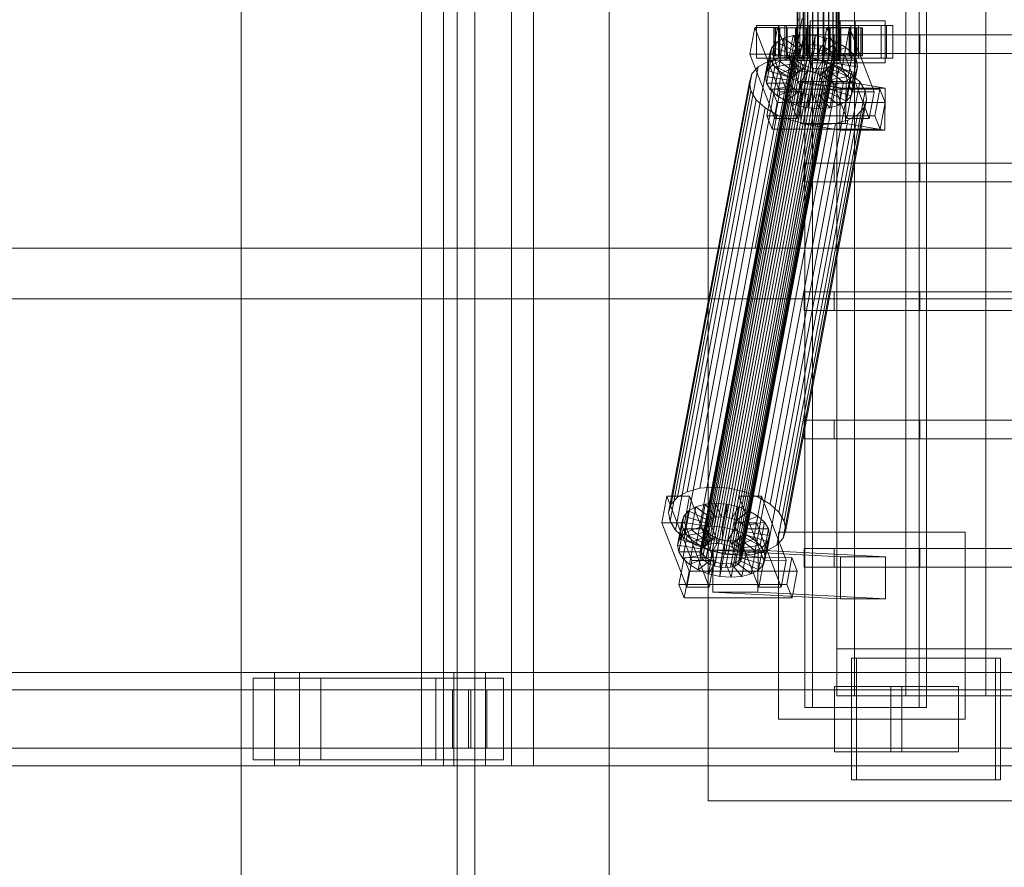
# Model space of a CAD drawing. Header units: millimetres. Extents: x -4738 to 65662, y -68080 to 6847.
# Tile 483 of 656: x 8264 to 8685, y -18494 to -18130. Entities that reach past the tile are written whole.
import ezdxf

# ---------------------------------------------------------------- set-up
doc = ezdxf.new("R2010")
doc.units = ezdxf.units.MM
doc.layers.add('superior_C01', color=7, linetype='Continuous', lineweight=0)
doc.layers.add('superior_mezcladora', color=7, linetype='Continuous', lineweight=0)

msp = doc.modelspace()

# ---------------------------------------------------------------- linework, layer by layer
at = {"layer": 'superior_C01'}
for p, q in [((8435.575, -17550), (8435.575, -18450)), ((8445.011, -18450), (8445.011, -17550)), ((8474.093, -18450), (8474.093, -17550)), ((8483.53, -17550), (8483.53, -18450)), ((8599.703, -17575), (8599.703, -18425)), ((8602.938, -18425), (8602.938, -17575)), ((8648.621, -18425), (8648.621, -17575)), ((8651.857, -17575), (8651.857, -18425)), ((8596.397, -18148), (8596.397, -17852)), ((8596.678, -18148), (8596.678, -17852)), ((8596.73, -18148), (8596.73, -17852)), ((8597.553, -18148), (8597.553, -17852)), ((8597.653, -18148), (8597.653, -17852)), ((8598.962, -18148), (8598.962, -17852)), ((8599.105, -18148), (8599.105, -17852)), ((8600.81, -18148), (8600.81, -17852)), ((8600.984, -18148), (8600.984, -17852)), ((8602.97, -18148), (8602.97, -17852)), ((8603.165, -18148), (8603.165, -17852)), ((8605.296, -18148), (8605.296, -17852)), ((8605.498, -18148), (8605.498, -17852)), ((8607.629, -18148), (8607.629, -17852)), ((8607.823, -18148), (8607.823, -17852)), ((8609.809, -18148), (8609.809, -17852)), ((8609.984, -18148), (8609.984, -17852)), ((8611.689, -18148), (8611.689, -17852)), ((8611.832, -18148), (8611.832, -17852)), ((8613.14, -18148), (8613.14, -17852)), ((8613.241, -18148), (8613.241, -17852)), ((8614.064, -17852), (8614.064, -18148)), ((8614.116, -18148), (8614.116, -17852)), ((8614.396, -18148), (8614.396, -17852)), ((8596.941, -18130), (8578.496, -18228.298)), ((8588.603, -18133), (8578.973, -18133)), ((8578.973, -18133), (8578.973, -18147)), ((8591.915, -18133), (8578.973, -18133)), ((8580.104, -18228.298), (8598.549, -18130)), ((8634.709, -18133), (8588.487, -18133)), ((8588.487, -18133), (8588.487, -18147)), ((8591.183, -18133), (8588.487, -18133)), ((8588.603, -18147), (8588.603, -18133)), ((8588.603, -18133), (8601.545, -18133)), ((8591.183, -18147), (8591.183, -18133)), ((8591.183, -18133), (8637.405, -18133)), ((8591.915, -18147), (8591.915, -18133)), ((8591.915, -18133), (8601.545, -18133)), ((8601.545, -18133), (8601.545, -18147)), ((8621.228, -18131), (8601.968, -18131)), ((8601.968, -18131), (8601.968, -18149)), ((8614.802, -18131), (8601.968, -18131)), ((8619.418, -18133), (8609.788, -18133)), ((8609.788, -18133), (8609.788, -18147)), ((8622.73, -18133), (8609.788, -18133)), ((8614.802, -18149), (8614.802, -18131)), ((8614.802, -18131), (8634.061, -18131)), ((8619.418, -18147), (8619.418, -18133)), ((8619.418, -18133), (8632.36, -18133)), ((8621.228, -18149), (8621.228, -18131)), ((8621.228, -18131), (8634.061, -18131)), ((8622.73, -18147), (8622.73, -18133)), ((8622.73, -18133), (8632.36, -18133)), ((8632.36, -18133), (8632.36, -18147)), ((8634.061, -18131), (8634.061, -18149)), ((8634.709, -18147), (8634.709, -18133)), ((8634.709, -18133), (8637.405, -18133)), ((8637.405, -18133), (8637.405, -18147)), ((8578.346, -18133.859), (8576.194, -18145.327)), ((8587.976, -18133.847), (8578.346, -18133.859)), ((8588.979, -18161.391), (8578.346, -18133.859)), ((8585.824, -18145.315), (8587.976, -18133.847)), ((8586.99, -18134), (8586.398, -18134)), ((8586.398, -18134), (8596.397, -18134)), ((8586.398, -18146), (8586.398, -18134)), ((8586.398, -18134), (8587.1, -18134)), ((8588.837, -18134), (8586.99, -18134)), ((8586.99, -18134), (8596.678, -18134)), ((8586.99, -18146), (8586.99, -18134)), ((8587.1, -18134), (8596.73, -18134)), ((8587.1, -18146), (8587.1, -18134)), ((8587.1, -18134), (8589.05, -18134)), ((8587.976, -18133.847), (8598.608, -18161.379)), ((8591.812, -18134), (8588.837, -18134)), ((8588.837, -18134), (8597.553, -18134)), ((8588.837, -18146), (8588.837, -18134)), ((8589.05, -18134), (8597.653, -18134)), ((8589.05, -18146), (8589.05, -18134)), ((8589.05, -18134), (8592.113, -18134)), ((8594.708, -18137.325), (8590.716, -18138.419)), ((8595.713, -18134), (8591.812, -18134)), ((8591.812, -18134), (8598.962, -18134)), ((8591.812, -18146), (8591.812, -18134)), ((8592.113, -18134), (8599.105, -18134)), ((8592.113, -18146), (8592.113, -18134)), ((8592.113, -18134), (8596.082, -18134)), ((8592.864, -18147.155), (8594.708, -18137.325)), ((8599.301, -18136.948), (8594.708, -18137.325)), ((8594.708, -18137.325), (8599.341, -18142.862)), ((8600.274, -18134), (8595.713, -18134)), ((8595.713, -18134), (8600.81, -18134)), ((8595.713, -18146), (8595.713, -18134)), ((8596.082, -18134), (8600.984, -18134)), ((8596.082, -18146), (8596.082, -18134)), ((8596.082, -18134), (8600.685, -18134)), ((8596.397, -18134), (8596.678, -18134)), ((8596.397, -18134), (8596.397, -18146)), ((8596.73, -18134), (8596.397, -18134)), ((8596.678, -18134), (8597.553, -18134)), ((8596.678, -18134), (8596.678, -18146)), ((8596.73, -18134), (8596.73, -18146)), ((8597.653, -18134), (8596.73, -18134)), ((8597.456, -18146.777), (8599.301, -18136.948)), ((8597.553, -18134), (8598.962, -18134)), ((8597.553, -18134), (8597.553, -18146)), ((8597.653, -18134), (8597.653, -18146)), ((8599.105, -18134), (8597.653, -18134)), ((8598.962, -18134), (8600.81, -18134)), ((8598.962, -18134), (8598.962, -18146)), ((8599.105, -18134), (8599.105, -18146)), ((8600.984, -18134), (8599.105, -18134)), ((8604.179, -18137.313), (8599.301, -18136.948)), ((8599.301, -18136.948), (8601.516, -18142.683)), ((8605.184, -18134), (8600.274, -18134)), ((8600.274, -18134), (8602.97, -18134)), ((8600.274, -18146), (8600.274, -18134)), ((8600.685, -18134), (8603.165, -18134)), ((8600.685, -18146), (8600.685, -18134)), ((8600.685, -18134), (8605.61, -18134)), ((8600.81, -18134), (8602.97, -18134)), ((8600.81, -18134), (8600.81, -18146)), ((8600.984, -18134), (8600.984, -18146)), ((8603.165, -18134), (8600.984, -18134)), ((8602.335, -18147.143), (8604.179, -18137.313)), ((8602.97, -18134), (8605.296, -18134)), ((8602.97, -18134), (8602.97, -18146)), ((8603.165, -18134), (8603.165, -18146)), ((8605.498, -18134), (8603.165, -18134)), ((8604.179, -18137.313), (8603.827, -18142.856)), ((8609.013, -18138.396), (8604.179, -18137.313)), ((8610.109, -18134), (8605.184, -18134)), ((8605.184, -18134), (8605.296, -18134)), ((8605.184, -18146), (8605.184, -18134)), ((8605.296, -18134), (8607.629, -18134)), ((8605.296, -18134), (8605.296, -18146)), ((8605.61, -18134), (8605.498, -18134)), ((8605.498, -18134), (8605.498, -18146)), ((8607.823, -18134), (8605.498, -18134)), ((8605.61, -18146), (8605.61, -18134)), ((8605.61, -18134), (8610.52, -18134)), ((8609.161, -18133.821), (8607.009, -18145.289)), ((8610.109, -18134), (8607.629, -18134)), ((8607.629, -18134), (8609.809, -18134)), ((8607.629, -18134), (8607.629, -18146)), ((8610.52, -18134), (8607.823, -18134)), ((8607.823, -18134), (8607.823, -18146)), ((8609.984, -18134), (8607.823, -18134)), ((8618.79, -18133.809), (8609.161, -18133.821)), ((8619.794, -18161.353), (8609.161, -18133.821)), ((8614.712, -18134), (8609.809, -18134)), ((8609.809, -18134), (8611.689, -18134)), ((8609.809, -18134), (8609.809, -18146)), ((8615.08, -18134), (8609.984, -18134)), ((8609.984, -18134), (8609.984, -18146)), ((8611.832, -18134), (8609.984, -18134)), ((8614.712, -18134), (8610.109, -18134)), ((8610.109, -18146), (8610.109, -18134)), ((8610.52, -18146), (8610.52, -18134)), ((8610.52, -18134), (8615.08, -18134)), ((8618.681, -18134), (8611.689, -18134)), ((8611.689, -18134), (8613.14, -18134)), ((8611.689, -18134), (8611.689, -18146)), ((8618.981, -18134), (8611.832, -18134)), ((8611.832, -18134), (8611.832, -18146)), ((8613.241, -18134), (8611.832, -18134)), ((8621.744, -18134), (8613.14, -18134)), ((8613.14, -18134), (8614.064, -18134)), ((8613.14, -18134), (8613.14, -18146)), ((8621.957, -18134), (8613.241, -18134)), ((8613.241, -18134), (8613.241, -18146)), ((8614.116, -18134), (8613.241, -18134)), ((8614.064, -18134), (8623.693, -18134)), ((8614.064, -18146), (8614.064, -18134)), ((8614.064, -18134), (8614.396, -18134)), ((8623.803, -18134), (8614.116, -18134)), ((8614.116, -18134), (8614.116, -18146)), ((8614.396, -18134), (8614.116, -18134)), ((8624.396, -18134), (8614.396, -18134)), ((8614.396, -18134), (8614.396, -18146)), ((8618.681, -18134), (8614.712, -18134)), ((8614.712, -18146), (8614.712, -18134)), ((8615.08, -18146), (8615.08, -18134)), ((8615.08, -18134), (8618.981, -18134)), ((8616.639, -18145.277), (8618.79, -18133.809)), ((8621.744, -18134), (8618.681, -18134)), ((8618.681, -18146), (8618.681, -18134)), ((8618.79, -18133.809), (8629.423, -18161.341)), ((8618.981, -18146), (8618.981, -18134)), ((8618.981, -18134), (8621.957, -18134)), ((8623.693, -18134), (8621.744, -18134)), ((8621.744, -18146), (8621.744, -18134)), ((8621.957, -18146), (8621.957, -18134)), ((8621.957, -18134), (8623.803, -18134)), ((8623.693, -18134), (8623.693, -18146)), ((8624.396, -18134), (8623.693, -18134)), ((8623.803, -18146), (8623.803, -18134)), ((8623.803, -18134), (8624.396, -18134)), ((8624.396, -18146), (8624.396, -18134)), ((8557.64, -18355.541), (8597.757, -18141.742)), ((8559.532, -18355.022), (8599.648, -18141.224)), ((8561.707, -18354.844), (8601.823, -18141.045)), ((8564.018, -18355.017), (8604.134, -18141.218)), ((8566.307, -18355.53), (8606.424, -18141.731)), ((8587.596, -18140.156), (8585.56, -18142.416)), ((8585.751, -18149.985), (8587.596, -18140.156)), ((8590.716, -18138.419), (8587.596, -18140.156)), ((8587.596, -18140.156), (8595.971, -18144.203)), ((8588.872, -18148.249), (8590.716, -18138.419)), ((8590.716, -18138.419), (8597.449, -18143.38)), ((8597.757, -18141.742), (8596.279, -18142.565)), ((8599.648, -18141.224), (8597.757, -18141.742)), ((8601.823, -18141.045), (8599.648, -18141.224)), ((8604.134, -18141.218), (8601.823, -18141.045)), ((8606.424, -18141.731), (8604.134, -18141.218)), ((8609.013, -18138.396), (8606.116, -18143.369)), ((8608.535, -18142.549), (8606.424, -18141.731)), ((8607.168, -18148.226), (8609.013, -18138.396)), ((8613.471, -18140.123), (8608.228, -18144.188)), ((8613.471, -18140.123), (8609.013, -18138.396)), ((8611.626, -18149.953), (8613.471, -18140.123)), ((8617.25, -18142.377), (8613.471, -18140.123)), ((8554.813, -18358.68), (8594.929, -18144.881)), ((8555.034, -18360.017), (8595.15, -18146.218)), ((8555.198, -18357.434), (8595.314, -18143.635)), ((8556.162, -18356.363), (8596.279, -18142.565)), ((8568.419, -18356.348), (8608.535, -18142.549)), ((8570.209, -18357.415), (8610.326, -18143.617)), ((8571.556, -18358.659), (8611.672, -18144.861)), ((8612.483, -18146.196), (8572.367, -18359.995)), ((8576.194, -18145.327), (8585.824, -18145.315)), ((8576.194, -18145.327), (8586.827, -18172.859)), ((8582.903, -18154.877), (8584.747, -18145.047)), ((8583.715, -18152.246), (8585.56, -18142.416)), ((8585.56, -18142.416), (8584.747, -18145.047)), ((8584.747, -18145.047), (8594.622, -18146.52)), ((8584.747, -18145.047), (8585.213, -18147.868)), ((8585.56, -18142.416), (8595.007, -18145.274)), ((8596.456, -18172.847), (8585.824, -18145.315)), ((8596.397, -18146), (8586.398, -18146)), ((8586.398, -18146), (8586.99, -18146)), ((8587.1, -18146), (8586.398, -18146)), ((8596.678, -18146), (8586.99, -18146)), ((8586.99, -18146), (8588.837, -18146)), ((8596.73, -18146), (8587.1, -18146)), ((8589.05, -18146), (8587.1, -18146)), ((8597.553, -18146), (8588.837, -18146)), ((8588.837, -18146), (8591.812, -18146)), ((8597.653, -18146), (8589.05, -18146)), ((8592.113, -18146), (8589.05, -18146)), ((8598.962, -18146), (8591.812, -18146)), ((8591.812, -18146), (8595.713, -18146)), ((8599.105, -18146), (8592.113, -18146)), ((8596.082, -18146), (8592.113, -18146)), ((8595.007, -18145.274), (8593.163, -18155.103)), ((8595.971, -18144.203), (8594.127, -18154.033)), ((8594.622, -18146.52), (8595.007, -18145.274)), ((8595.314, -18143.635), (8594.929, -18144.881)), ((8594.929, -18144.881), (8595.15, -18146.218)), ((8595.007, -18145.274), (8595.971, -18144.203)), ((8595.15, -18146.218), (8595.961, -18147.554)), ((8596.279, -18142.565), (8595.314, -18143.635)), ((8597.449, -18143.38), (8595.605, -18153.21)), ((8600.81, -18146), (8595.713, -18146)), ((8595.713, -18146), (8600.274, -18146)), ((8595.971, -18144.203), (8597.449, -18143.38)), ((8600.984, -18146), (8596.082, -18146)), ((8600.685, -18146), (8596.082, -18146)), ((8596.678, -18146), (8596.397, -18146)), ((8596.397, -18146), (8596.73, -18146)), ((8597.553, -18146), (8596.678, -18146)), ((8596.73, -18146), (8597.653, -18146)), ((8597.449, -18143.38), (8599.341, -18142.862)), ((8599.341, -18142.862), (8597.496, -18152.692)), ((8598.962, -18146), (8597.553, -18146)), ((8597.653, -18146), (8599.105, -18146)), ((8600.81, -18146), (8598.962, -18146)), ((8599.105, -18146), (8600.984, -18146)), ((8599.341, -18142.862), (8601.516, -18142.683)), ((8601.516, -18142.683), (8599.671, -18152.513)), ((8602.97, -18146), (8600.274, -18146)), ((8600.274, -18146), (8605.184, -18146)), ((8603.165, -18146), (8600.685, -18146)), ((8605.61, -18146), (8600.685, -18146)), ((8602.97, -18146), (8600.81, -18146)), ((8600.984, -18146), (8603.165, -18146)), ((8601.516, -18142.683), (8603.827, -18142.856)), ((8603.827, -18142.856), (8601.982, -18152.686)), ((8605.296, -18146), (8602.97, -18146)), ((8603.165, -18146), (8605.498, -18146)), ((8603.827, -18142.856), (8606.116, -18143.369)), ((8606.116, -18143.369), (8604.272, -18153.199)), ((8605.296, -18146), (8605.184, -18146)), ((8605.184, -18146), (8610.109, -18146)), ((8607.629, -18146), (8605.296, -18146)), ((8605.498, -18146), (8605.61, -18146)), ((8605.498, -18146), (8607.823, -18146)), ((8610.52, -18146), (8605.61, -18146)), ((8606.116, -18143.369), (8608.228, -18144.188)), ((8608.228, -18144.188), (8606.383, -18154.017)), ((8607.009, -18145.289), (8616.639, -18145.277)), ((8607.009, -18145.289), (8617.642, -18172.821)), ((8609.809, -18146), (8607.629, -18146)), ((8607.629, -18146), (8610.109, -18146)), ((8607.823, -18146), (8610.52, -18146)), ((8607.823, -18146), (8609.984, -18146)), ((8610.018, -18145.255), (8608.174, -18155.085)), ((8608.228, -18144.188), (8610.018, -18145.255)), ((8610.326, -18143.617), (8608.535, -18142.549)), ((8611.689, -18146), (8609.809, -18146)), ((8609.809, -18146), (8614.712, -18146)), ((8609.984, -18146), (8615.08, -18146)), ((8609.984, -18146), (8611.832, -18146)), ((8617.25, -18142.377), (8610.018, -18145.255)), ((8610.018, -18145.255), (8611.365, -18146.499)), ((8610.109, -18146), (8614.712, -18146)), ((8611.672, -18144.861), (8610.326, -18143.617)), ((8615.08, -18146), (8610.52, -18146)), ((8620.093, -18145.003), (8611.365, -18146.499)), ((8612.483, -18146.196), (8611.672, -18144.861)), ((8613.14, -18146), (8611.689, -18146)), ((8611.689, -18146), (8618.681, -18146)), ((8611.832, -18146), (8618.981, -18146)), ((8611.832, -18146), (8613.241, -18146)), ((8612.704, -18147.533), (8612.483, -18146.196)), ((8614.064, -18146), (8613.14, -18146)), ((8613.14, -18146), (8621.744, -18146)), ((8613.241, -18146), (8621.957, -18146)), ((8613.241, -18146), (8614.116, -18146)), ((8623.693, -18146), (8614.064, -18146)), ((8614.396, -18146), (8614.064, -18146)), ((8614.116, -18146), (8623.803, -18146)), ((8614.116, -18146), (8614.396, -18146)), ((8614.396, -18146), (8624.396, -18146)), ((8614.712, -18146), (8618.681, -18146)), ((8618.981, -18146), (8615.08, -18146)), ((8615.406, -18152.207), (8617.25, -18142.377)), ((8627.271, -18172.809), (8616.639, -18145.277)), ((8620.093, -18145.003), (8617.25, -18142.377)), ((8618.249, -18154.833), (8620.093, -18145.003)), ((8618.681, -18146), (8621.744, -18146)), ((8621.957, -18146), (8618.981, -18146)), ((8621.806, -18147.823), (8620.093, -18145.003)), ((8621.744, -18146), (8623.693, -18146)), ((8623.803, -18146), (8621.957, -18146)), ((8623.693, -18146), (8624.396, -18146)), ((8624.396, -18146), (8623.803, -18146)), ((8549.365, -18332.659), (8583.948, -18148.35)), ((8554.702, -18331.197), (8589.285, -18146.887)), ((8555.845, -18361.352), (8595.961, -18147.554)), ((8557.192, -18362.596), (8597.308, -18148.798)), ((8558.982, -18363.664), (8599.098, -18149.865)), ((8560.841, -18330.692), (8595.424, -18146.383)), ((8567.363, -18331.181), (8601.946, -18146.872)), ((8571.238, -18363.648), (8611.355, -18149.85)), ((8572.203, -18362.578), (8612.319, -18148.779)), ((8572.588, -18361.332), (8612.704, -18147.533)), ((8573.824, -18332.629), (8608.407, -18148.32)), ((8578.973, -18147), (8588.603, -18147)), ((8578.973, -18147), (8591.915, -18147)), ((8583.948, -18148.35), (8579.776, -18150.672)), ((8583.369, -18157.698), (8585.213, -18147.868)), ((8583.715, -18152.246), (8585.751, -18149.985)), ((8589.285, -18146.887), (8583.948, -18148.35)), ((8585.213, -18147.868), (8594.843, -18147.856)), ((8585.213, -18147.868), (8586.926, -18150.688)), ((8585.751, -18149.985), (8588.872, -18148.249)), ((8594.127, -18154.033), (8585.751, -18149.985)), ((8586.926, -18150.688), (8595.654, -18149.192)), ((8588.487, -18147), (8634.709, -18147)), ((8588.487, -18147), (8591.183, -18147)), ((8601.545, -18147), (8588.603, -18147)), ((8588.872, -18148.249), (8592.864, -18147.155)), ((8595.605, -18153.21), (8588.872, -18148.249)), ((8595.424, -18146.383), (8589.285, -18146.887)), ((8589.769, -18153.314), (8597.001, -18150.436)), ((8637.405, -18147), (8591.183, -18147)), ((8601.545, -18147), (8591.915, -18147)), ((8594.622, -18146.52), (8592.778, -18156.35)), ((8592.864, -18147.155), (8597.456, -18146.777)), ((8597.496, -18152.692), (8592.864, -18147.155)), ((8594.843, -18147.856), (8592.998, -18157.686)), ((8595.654, -18149.192), (8593.81, -18159.022)), ((8594.843, -18147.856), (8594.622, -18146.52)), ((8595.654, -18149.192), (8594.843, -18147.856)), ((8597.001, -18150.436), (8595.156, -18160.266)), ((8601.946, -18146.872), (8595.424, -18146.383)), ((8597.001, -18150.436), (8595.654, -18149.192)), ((8595.961, -18147.554), (8597.308, -18148.798)), ((8596.73, -18148), (8596.397, -18148)), ((8596.397, -18148), (8596.678, -18148)), ((8596.678, -18148), (8597.553, -18148)), ((8597.653, -18148), (8596.73, -18148)), ((8598.791, -18151.503), (8597.001, -18150.436)), ((8597.308, -18148.798), (8599.098, -18149.865)), ((8599.671, -18152.513), (8597.456, -18146.777)), ((8597.456, -18146.777), (8602.335, -18147.143)), ((8597.553, -18148), (8598.962, -18148)), ((8599.105, -18148), (8597.653, -18148)), ((8598.962, -18148), (8600.81, -18148)), ((8599.098, -18149.865), (8601.21, -18150.683)), ((8600.984, -18148), (8599.105, -18148)), ((8600.81, -18148), (8602.97, -18148)), ((8603.165, -18148), (8600.984, -18148)), ((8608.407, -18148.32), (8601.946, -18146.872)), ((8601.968, -18149), (8621.228, -18149)), ((8614.802, -18149), (8601.968, -18149)), ((8601.982, -18152.686), (8602.335, -18147.143)), ((8602.335, -18147.143), (8607.168, -18148.226)), ((8602.97, -18148), (8605.296, -18148)), ((8605.498, -18148), (8603.165, -18148)), ((8604.272, -18153.199), (8607.168, -18148.226)), ((8605.296, -18148), (8607.629, -18148)), ((8607.823, -18148), (8605.498, -18148)), ((8606.383, -18154.017), (8611.626, -18149.953)), ((8607.168, -18148.226), (8611.626, -18149.953)), ((8607.629, -18148), (8609.809, -18148)), ((8609.984, -18148), (8607.823, -18148)), ((8614.367, -18150.629), (8608.407, -18148.32)), ((8611.365, -18146.499), (8609.52, -18156.329)), ((8609.788, -18147), (8619.418, -18147)), ((8609.788, -18147), (8622.73, -18147)), ((8609.809, -18148), (8611.689, -18148)), ((8609.877, -18150.672), (8611.355, -18149.85)), ((8611.832, -18148), (8609.984, -18148)), ((8612.012, -18150.417), (8610.167, -18160.247)), ((8610.332, -18157.665), (8612.176, -18147.835)), ((8612.397, -18149.171), (8610.552, -18159.001)), ((8612.012, -18150.417), (8611.047, -18151.488)), ((8611.355, -18149.85), (8612.319, -18148.779)), ((8611.365, -18146.499), (8612.176, -18147.835)), ((8611.626, -18149.953), (8615.406, -18152.207)), ((8611.689, -18148), (8613.14, -18148)), ((8613.241, -18148), (8611.832, -18148)), ((8612.397, -18149.171), (8612.012, -18150.417)), ((8621.459, -18153.275), (8612.012, -18150.417)), ((8612.176, -18147.835), (8621.806, -18147.823)), ((8612.176, -18147.835), (8612.397, -18149.171)), ((8612.319, -18148.779), (8612.704, -18147.533)), ((8622.272, -18150.644), (8612.397, -18149.171)), ((8613.14, -18148), (8614.064, -18148)), ((8614.116, -18148), (8613.241, -18148)), ((8614.064, -18148), (8614.396, -18148)), ((8614.396, -18148), (8614.116, -18148)), ((8634.061, -18149), (8614.802, -18149)), ((8632.36, -18147), (8619.418, -18147)), ((8621.806, -18147.823), (8619.961, -18157.653)), ((8634.061, -18149), (8621.228, -18149)), ((8622.272, -18150.644), (8621.806, -18147.823)), ((8632.36, -18147), (8622.73, -18147)), ((8637.405, -18147), (8634.709, -18147)), ((8542.471, -18338.003), (8577.054, -18153.694)), ((8545.193, -18334.981), (8579.776, -18150.672)), ((8561.094, -18364.482), (8601.21, -18150.683)), ((8563.383, -18364.995), (8603.499, -18151.196)), ((8565.694, -18365.168), (8605.81, -18151.369)), ((8567.869, -18364.989), (8607.986, -18151.191)), ((8569.76, -18364.471), (8609.877, -18150.672)), ((8577.054, -18153.694), (8575.968, -18157.211)), ((8579.776, -18150.672), (8577.054, -18153.694)), ((8579.784, -18334.938), (8614.367, -18150.629)), ((8582.903, -18154.877), (8583.715, -18152.246)), ((8593.163, -18155.103), (8583.715, -18152.246)), ((8584.836, -18337.95), (8619.419, -18153.641)), ((8585.081, -18160.518), (8586.926, -18150.688)), ((8586.926, -18150.688), (8589.769, -18153.314)), ((8587.924, -18163.144), (8589.769, -18153.314)), ((8589.769, -18153.314), (8593.548, -18155.567)), ((8594.127, -18154.033), (8593.163, -18155.103)), ((8593.548, -18155.567), (8598.791, -18151.503)), ((8595.605, -18153.21), (8594.127, -18154.033)), ((8597.496, -18152.692), (8595.605, -18153.21)), ((8598.791, -18151.503), (8596.946, -18161.333)), ((8599.671, -18152.513), (8597.496, -18152.692)), ((8598.006, -18157.295), (8600.903, -18152.321)), ((8600.903, -18152.321), (8598.791, -18151.503)), ((8600.903, -18152.321), (8599.058, -18162.151)), ((8601.982, -18152.686), (8599.671, -18152.513)), ((8603.192, -18152.835), (8600.903, -18152.321)), ((8601.21, -18150.683), (8603.499, -18151.196)), ((8603.192, -18152.835), (8601.348, -18162.664)), ((8604.272, -18153.199), (8601.982, -18152.686)), ((8602.839, -18158.378), (8603.192, -18152.835)), ((8605.503, -18153.008), (8603.192, -18152.835)), ((8603.499, -18151.196), (8605.81, -18151.369)), ((8605.503, -18153.008), (8603.659, -18162.837)), ((8606.383, -18154.017), (8604.272, -18153.199)), ((8607.678, -18152.829), (8605.503, -18153.008)), ((8607.718, -18158.743), (8605.503, -18153.008)), ((8605.81, -18151.369), (8607.986, -18151.191)), ((8607.678, -18152.829), (8605.834, -18162.659)), ((8608.174, -18155.085), (8606.383, -18154.017)), ((8609.569, -18152.311), (8607.678, -18152.829)), ((8612.31, -18158.366), (8607.678, -18152.829)), ((8609.569, -18152.311), (8607.725, -18162.14)), ((8607.986, -18151.191), (8609.877, -18150.672)), ((8608.174, -18155.085), (8615.406, -18152.207)), ((8611.047, -18151.488), (8609.203, -18161.318)), ((8611.047, -18151.488), (8609.569, -18152.311)), ((8616.302, -18157.272), (8609.569, -18152.311)), ((8619.423, -18155.535), (8611.047, -18151.488)), ((8619.419, -18153.641), (8614.367, -18150.629)), ((8615.406, -18152.207), (8618.249, -18154.833)), ((8623.22, -18157.152), (8619.419, -18153.641)), ((8619.423, -18155.535), (8621.459, -18153.275)), ((8619.614, -18163.105), (8621.459, -18153.275)), ((8620.427, -18160.474), (8622.272, -18150.644)), ((8621.459, -18153.275), (8622.272, -18150.644)), ((8541.385, -18341.52), (8575.968, -18157.211)), ((8575.968, -18157.211), (8576.591, -18160.982)), ((8592.778, -18156.35), (8582.903, -18154.877)), ((8583.369, -18157.698), (8582.903, -18154.877)), ((8592.998, -18157.686), (8583.369, -18157.698)), ((8585.081, -18160.518), (8583.369, -18157.698)), ((8588.637, -18341.461), (8623.22, -18157.152)), ((8591.703, -18165.397), (8593.548, -18155.567)), ((8593.163, -18155.103), (8592.778, -18156.35)), ((8592.778, -18156.35), (8592.998, -18157.686)), ((8592.998, -18157.686), (8593.81, -18159.022)), ((8593.548, -18155.567), (8598.006, -18157.295)), ((8596.162, -18167.125), (8598.006, -18157.295)), ((8598.164, -18156.962), (8597.94, -18174.943)), ((8598.006, -18157.295), (8602.839, -18158.378)), ((8617.424, -18156.962), (8598.164, -18156.962)), ((8614.908, -18159.83), (8598.164, -18156.962)), ((8600.995, -18168.208), (8602.839, -18158.378)), ((8602.839, -18158.378), (8607.718, -18158.743)), ((8605.874, -18168.573), (8607.718, -18158.743)), ((8607.718, -18158.743), (8612.31, -18158.366)), ((8609.52, -18156.329), (8608.174, -18155.085)), ((8609.52, -18156.329), (8618.249, -18154.833)), ((8610.332, -18157.665), (8609.52, -18156.329)), ((8619.961, -18157.653), (8610.332, -18157.665)), ((8610.552, -18159.001), (8610.332, -18157.665)), ((8610.466, -18168.196), (8612.31, -18158.366)), ((8612.31, -18158.366), (8616.302, -18157.272)), ((8614.458, -18167.102), (8616.302, -18157.272)), ((8616.302, -18157.272), (8619.423, -18155.535)), ((8617.2, -18174.943), (8617.424, -18156.962)), ((8617.424, -18156.962), (8634.167, -18159.83)), ((8617.578, -18165.365), (8619.423, -18155.535)), ((8618.249, -18154.833), (8619.961, -18157.653)), ((8619.961, -18157.653), (8620.427, -18160.474)), ((8625.509, -18160.922), (8623.22, -18157.152)), ((8542.008, -18345.291), (8576.591, -18160.982)), ((8576.591, -18160.982), (8578.88, -18164.752)), ((8585.647, -18160.247), (8583.495, -18171.715)), ((8593.81, -18159.022), (8585.081, -18160.518)), ((8587.924, -18163.144), (8585.081, -18160.518)), ((8631.869, -18160.19), (8585.647, -18160.247)), ((8587.862, -18165.983), (8585.647, -18160.247)), ((8586.827, -18172.859), (8588.979, -18161.391)), ((8595.156, -18160.266), (8587.924, -18163.144)), ((8591.703, -18165.397), (8587.924, -18163.144)), ((8588.979, -18161.391), (8598.608, -18161.379)), ((8625.509, -18160.922), (8590.926, -18345.231)), ((8596.946, -18161.333), (8591.703, -18165.397)), ((8593.81, -18159.022), (8595.156, -18160.266)), ((8595.156, -18160.266), (8596.946, -18161.333)), ((8599.058, -18162.151), (8596.162, -18167.125)), ((8598.608, -18161.379), (8596.456, -18172.847)), ((8596.946, -18161.333), (8599.058, -18162.151)), ((8599.058, -18162.151), (8601.348, -18162.664)), ((8601.348, -18162.664), (8600.995, -18168.208)), ((8601.348, -18162.664), (8603.659, -18162.837)), ((8603.659, -18162.837), (8605.834, -18162.659)), ((8603.659, -18162.837), (8605.874, -18168.573)), ((8605.834, -18162.659), (8607.725, -18162.14)), ((8605.834, -18162.659), (8610.466, -18168.196)), ((8607.725, -18162.14), (8609.203, -18161.318)), ((8607.725, -18162.14), (8614.458, -18167.102)), ((8609.203, -18161.318), (8610.167, -18160.247)), ((8609.203, -18161.318), (8617.578, -18165.365)), ((8610.167, -18160.247), (8610.552, -18159.001)), ((8610.167, -18160.247), (8619.614, -18163.105)), ((8610.552, -18159.001), (8620.427, -18160.474)), ((8614.684, -18177.811), (8614.908, -18159.83)), ((8614.908, -18159.83), (8634.167, -18159.83)), ((8619.614, -18163.105), (8617.578, -18165.365)), ((8617.642, -18172.821), (8619.794, -18161.353)), ((8620.427, -18160.474), (8619.614, -18163.105)), ((8619.794, -18161.353), (8629.423, -18161.341)), ((8626.132, -18164.693), (8625.509, -18160.922)), ((8629.423, -18161.341), (8627.271, -18172.809)), ((8629.717, -18171.658), (8631.869, -18160.19)), ((8631.869, -18160.19), (8634.084, -18165.926)), ((8634.167, -18159.83), (8633.943, -18177.811)), ((8544.297, -18349.061), (8578.88, -18164.752)), ((8578.88, -18164.752), (8582.681, -18168.263)), ((8585.71, -18177.451), (8587.862, -18165.983)), ((8587.862, -18165.983), (8634.084, -18165.926)), ((8591.549, -18349.002), (8626.132, -18164.693)), ((8596.162, -18167.125), (8591.703, -18165.397)), ((8600.995, -18168.208), (8596.162, -18167.125)), ((8614.458, -18167.102), (8610.466, -18168.196)), ((8617.578, -18165.365), (8614.458, -18167.102)), ((8625.046, -18168.21), (8626.132, -18164.693)), ((8634.084, -18165.926), (8631.932, -18177.394)), ((8548.098, -18352.572), (8582.681, -18168.263)), ((8553.15, -18355.584), (8587.733, -18171.275)), ((8582.681, -18168.263), (8587.733, -18171.275)), ((8587.733, -18171.275), (8593.693, -18173.584)), ((8587.741, -18355.541), (8622.324, -18171.232)), ((8590.463, -18352.519), (8625.046, -18168.21)), ((8605.874, -18168.573), (8600.995, -18168.208)), ((8610.466, -18168.196), (8605.874, -18168.573)), ((8618.152, -18173.554), (8622.324, -18171.232)), ((8622.324, -18171.232), (8625.046, -18168.21)), ((8559.11, -18357.893), (8593.693, -18173.584)), ((8565.571, -18359.341), (8600.154, -18175.032)), ((8572.094, -18359.83), (8606.677, -18175.521)), ((8578.232, -18359.326), (8612.815, -18175.016)), ((8583.495, -18171.715), (8629.717, -18171.658)), ((8583.495, -18171.715), (8585.71, -18177.451)), ((8583.569, -18357.863), (8618.152, -18173.554)), ((8596.456, -18172.847), (8586.827, -18172.859)), ((8593.693, -18173.584), (8600.154, -18175.032)), ((8597.94, -18174.943), (8617.2, -18174.943)), ((8614.684, -18177.811), (8597.94, -18174.943)), ((8600.154, -18175.032), (8606.677, -18175.521)), ((8606.677, -18175.521), (8612.815, -18175.016)), ((8612.815, -18175.016), (8618.152, -18173.554)), ((8633.943, -18177.811), (8617.2, -18174.943)), ((8627.271, -18172.809), (8617.642, -18172.821)), ((8631.932, -18177.394), (8629.717, -18171.658)), ((8631.932, -18177.394), (8585.71, -18177.451)), ((8633.943, -18177.811), (8614.684, -18177.811)), ((8578.496, -18228.298), (8144.954, -18228.298)), ((8146.562, -18228.298), (8580.104, -18228.298)), ((8578.496, -18228.298), (8580.104, -18228.298)), ((9012.039, -18228.298), (8578.496, -18228.298)), ((8580.104, -18228.298), (9013.647, -18228.298)), ((10242.208, -18250), (1103.221, -18250)), ((1104.577, -18250), (10243.564, -18250)), ((8549.365, -18332.659), (8554.702, -18331.197)), ((8554.702, -18331.197), (8560.841, -18330.692)), ((8560.841, -18330.692), (8567.363, -18331.181)), ((8567.363, -18331.181), (8573.824, -18332.629)), ((8540.689, -18334.551), (8538.537, -18346.02)), ((8550.318, -18334.539), (8540.689, -18334.551)), ((8551.322, -18362.083), (8540.689, -18334.551)), ((8542.471, -18338.003), (8545.193, -18334.981)), ((8545.193, -18334.981), (8549.365, -18332.659)), ((8548.167, -18346.008), (8550.318, -18334.539)), ((8550.318, -18334.539), (8560.951, -18362.071)), ((8571.504, -18334.513), (8569.352, -18345.981)), ((8581.133, -18334.501), (8571.504, -18334.513)), ((8582.136, -18362.045), (8571.504, -18334.513)), ((8573.824, -18332.629), (8579.784, -18334.938)), ((8578.982, -18345.969), (8581.133, -18334.501)), ((8579.784, -18334.938), (8584.836, -18337.95)), ((8581.133, -18334.501), (8591.766, -18362.033)), ((8541.385, -18341.52), (8542.471, -18338.003)), ((8553.059, -18339.111), (8549.939, -18340.848)), ((8551.215, -18348.941), (8553.059, -18339.111)), ((8557.051, -18338.017), (8553.059, -18339.111)), ((8553.059, -18339.111), (8559.792, -18344.073)), ((8555.207, -18347.847), (8557.051, -18338.017)), ((8561.643, -18337.64), (8557.051, -18338.017)), ((8557.051, -18338.017), (8561.683, -18343.554)), ((8559.799, -18347.47), (8561.643, -18337.64)), ((8566.522, -18338.005), (8561.643, -18337.64)), ((8561.643, -18337.64), (8563.859, -18343.376)), ((8564.678, -18347.835), (8566.522, -18338.005)), ((8566.522, -18338.005), (8566.17, -18343.549)), ((8571.355, -18339.088), (8566.522, -18338.005)), ((8571.355, -18339.088), (8568.459, -18344.062)), ((8569.511, -18348.918), (8571.355, -18339.088)), ((8575.814, -18340.816), (8571.355, -18339.088)), ((8584.836, -18337.95), (8588.637, -18341.461)), ((8542.008, -18345.291), (8541.385, -18341.52)), ((8546.058, -18352.938), (8547.903, -18343.108)), ((8547.903, -18343.108), (8547.09, -18345.739)), ((8549.939, -18340.848), (8547.903, -18343.108)), ((8547.903, -18343.108), (8557.35, -18345.966)), ((8548.094, -18350.678), (8549.939, -18340.848)), ((8549.939, -18340.848), (8558.314, -18344.895)), ((8559.792, -18344.073), (8557.948, -18353.902)), ((8558.314, -18344.895), (8559.792, -18344.073)), ((8559.792, -18344.073), (8561.683, -18343.554)), ((8561.683, -18343.554), (8559.839, -18353.384)), ((8561.683, -18343.554), (8563.859, -18343.376)), ((8563.859, -18343.376), (8562.014, -18353.205)), ((8563.859, -18343.376), (8566.17, -18343.549)), ((8566.17, -18343.549), (8564.325, -18353.378)), ((8566.17, -18343.549), (8568.459, -18344.062)), ((8568.459, -18344.062), (8566.615, -18353.892)), ((8568.459, -18344.062), (8570.571, -18344.88)), ((8575.814, -18340.816), (8570.571, -18344.88)), ((8579.593, -18343.069), (8572.361, -18345.947)), ((8573.969, -18350.645), (8575.814, -18340.816)), ((8579.593, -18343.069), (8575.814, -18340.816)), ((8577.749, -18352.899), (8579.593, -18343.069)), ((8582.436, -18345.695), (8579.593, -18343.069)), ((8588.637, -18341.461), (8590.926, -18345.231)), ((8538.537, -18346.02), (8548.167, -18346.008)), ((8538.537, -18346.02), (8549.17, -18373.551)), ((8544.297, -18349.061), (8542.008, -18345.291)), ((8545.246, -18355.569), (8547.09, -18345.739)), ((8545.711, -18358.39), (8547.556, -18348.56)), ((8547.09, -18345.739), (8556.965, -18347.212)), ((8547.09, -18345.739), (8547.556, -18348.56)), ((8547.556, -18348.56), (8557.186, -18348.548)), ((8547.556, -18348.56), (8549.269, -18351.38)), ((8558.799, -18373.539), (8548.167, -18346.008)), ((8551.215, -18348.941), (8555.207, -18347.847)), ((8556.965, -18347.212), (8555.12, -18357.042)), ((8555.207, -18347.847), (8559.799, -18347.47)), ((8559.839, -18353.384), (8555.207, -18347.847)), ((8557.186, -18348.548), (8555.341, -18358.378)), ((8557.35, -18345.966), (8555.505, -18355.796)), ((8558.314, -18344.895), (8556.47, -18354.725)), ((8556.965, -18347.212), (8557.35, -18345.966)), ((8557.186, -18348.548), (8556.965, -18347.212)), ((8557.997, -18349.884), (8557.186, -18348.548)), ((8557.35, -18345.966), (8558.314, -18344.895)), ((8562.014, -18353.205), (8559.799, -18347.47)), ((8559.799, -18347.47), (8564.678, -18347.835)), ((8564.325, -18353.378), (8564.678, -18347.835)), ((8564.678, -18347.835), (8569.511, -18348.918)), ((8570.571, -18344.88), (8568.726, -18354.71)), ((8569.352, -18345.981), (8578.982, -18345.969)), ((8569.352, -18345.981), (8579.985, -18373.513)), ((8572.361, -18345.947), (8570.517, -18355.777)), ((8570.571, -18344.88), (8572.361, -18345.947)), ((8573.708, -18347.191), (8571.863, -18357.021)), ((8572.361, -18345.947), (8573.708, -18347.191)), ((8572.674, -18358.357), (8574.519, -18348.527)), ((8582.436, -18345.695), (8573.708, -18347.191)), ((8573.708, -18347.191), (8574.519, -18348.527)), ((8574.519, -18348.527), (8584.149, -18348.515)), ((8574.519, -18348.527), (8574.74, -18349.863)), ((8589.614, -18373.501), (8578.982, -18345.969)), ((8580.591, -18355.525), (8582.436, -18345.695)), ((8584.149, -18348.515), (8582.304, -18358.345)), ((8584.149, -18348.515), (8582.436, -18345.695)), ((8584.614, -18351.336), (8584.149, -18348.515)), ((8590.926, -18345.231), (8591.549, -18349.002)), ((8548.098, -18352.572), (8544.297, -18349.061)), ((8546.058, -18352.938), (8548.094, -18350.678)), ((8547.424, -18361.21), (8549.269, -18351.38)), ((8548.094, -18350.678), (8551.215, -18348.941)), ((8556.47, -18354.725), (8548.094, -18350.678)), ((8553.15, -18355.584), (8548.098, -18352.572)), ((8549.269, -18351.38), (8557.997, -18349.884)), ((8549.269, -18351.38), (8552.111, -18354.006)), ((8557.948, -18353.902), (8551.215, -18348.941)), ((8552.111, -18354.006), (8559.343, -18351.128)), ((8555.891, -18356.26), (8561.134, -18352.196)), ((8557.997, -18349.884), (8556.152, -18359.714)), ((8559.343, -18351.128), (8557.499, -18360.958)), ((8559.343, -18351.128), (8557.997, -18349.884)), ((8561.134, -18352.196), (8559.289, -18362.025)), ((8561.134, -18352.196), (8559.343, -18351.128)), ((8563.245, -18353.014), (8561.134, -18352.196)), ((8566.615, -18353.892), (8569.511, -18348.918)), ((8568.726, -18354.71), (8573.969, -18350.645)), ((8569.511, -18348.918), (8573.969, -18350.645)), ((8570.517, -18355.777), (8577.749, -18352.899)), ((8573.39, -18352.18), (8571.546, -18362.01)), ((8573.39, -18352.18), (8571.912, -18353.003)), ((8574.355, -18351.109), (8572.51, -18360.939)), ((8574.74, -18349.863), (8572.895, -18359.693)), ((8574.355, -18351.109), (8573.39, -18352.18)), ((8581.766, -18356.228), (8573.39, -18352.18)), ((8573.969, -18350.645), (8577.749, -18352.899)), ((8574.74, -18349.863), (8574.355, -18351.109)), ((8583.802, -18353.967), (8574.355, -18351.109)), ((8584.614, -18351.336), (8574.74, -18349.863)), ((8577.749, -18352.899), (8580.591, -18355.525)), ((8582.77, -18361.166), (8584.614, -18351.336)), ((8583.802, -18353.967), (8584.614, -18351.336)), ((8590.463, -18352.519), (8587.741, -18355.541)), ((8591.549, -18349.002), (8590.463, -18352.519)), ((8545.246, -18355.569), (8546.058, -18352.938)), ((8555.12, -18357.042), (8545.246, -18355.569)), ((8545.711, -18358.39), (8545.246, -18355.569)), ((8555.505, -18355.796), (8546.058, -18352.938)), ((8550.267, -18363.836), (8552.111, -18354.006)), ((8552.111, -18354.006), (8555.891, -18356.26)), ((8559.11, -18357.893), (8553.15, -18355.584)), ((8554.046, -18366.09), (8555.891, -18356.26)), ((8555.505, -18355.796), (8555.12, -18357.042)), ((8555.12, -18357.042), (8555.341, -18358.378)), ((8555.198, -18357.434), (8556.162, -18356.363)), ((8556.47, -18354.725), (8555.505, -18355.796)), ((8555.891, -18356.26), (8560.349, -18357.987)), ((8556.162, -18356.363), (8557.64, -18355.541)), ((8557.948, -18353.902), (8556.47, -18354.725)), ((8557.64, -18355.541), (8559.532, -18355.022)), ((8559.839, -18353.384), (8557.948, -18353.902)), ((8559.532, -18355.022), (8561.707, -18354.844)), ((8562.014, -18353.205), (8559.839, -18353.384)), ((8560.349, -18357.987), (8563.245, -18353.014)), ((8563.245, -18353.014), (8561.401, -18362.843)), ((8561.707, -18354.844), (8564.018, -18355.017)), ((8564.325, -18353.378), (8562.014, -18353.205)), ((8565.535, -18353.527), (8563.245, -18353.014)), ((8565.535, -18353.527), (8563.69, -18363.357)), ((8564.018, -18355.017), (8566.307, -18355.53)), ((8566.615, -18353.892), (8564.325, -18353.378)), ((8565.182, -18359.07), (8565.535, -18353.527)), ((8567.846, -18353.7), (8565.535, -18353.527)), ((8567.846, -18353.7), (8566.001, -18363.53)), ((8566.307, -18355.53), (8568.419, -18356.348)), ((8568.726, -18354.71), (8566.615, -18353.892)), ((8570.021, -18353.521), (8567.846, -18353.7)), ((8570.061, -18359.436), (8567.846, -18353.7)), ((8570.021, -18353.521), (8568.177, -18363.351)), ((8568.419, -18356.348), (8570.209, -18357.415)), ((8570.517, -18355.777), (8568.726, -18354.71)), ((8571.912, -18353.003), (8570.021, -18353.521)), ((8574.653, -18359.058), (8570.021, -18353.521)), ((8571.912, -18353.003), (8570.068, -18362.833)), ((8571.863, -18357.021), (8570.517, -18355.777)), ((8571.863, -18357.021), (8580.591, -18355.525)), ((8572.674, -18358.357), (8571.863, -18357.021)), ((8578.645, -18357.964), (8571.912, -18353.003)), ((8578.645, -18357.964), (8581.766, -18356.228)), ((8579.921, -18366.057), (8581.766, -18356.228)), ((8580.591, -18355.525), (8582.304, -18358.345)), ((8581.766, -18356.228), (8583.802, -18353.967)), ((8581.957, -18363.797), (8583.802, -18353.967)), ((8587.741, -18355.541), (8583.569, -18357.863)), ((8555.341, -18358.378), (8545.711, -18358.39)), ((8547.424, -18361.21), (8545.711, -18358.39)), ((8547.99, -18360.939), (8545.838, -18372.408)), ((8556.152, -18359.714), (8547.424, -18361.21)), ((8550.267, -18363.836), (8547.424, -18361.21)), ((8594.212, -18360.882), (8547.99, -18360.939)), ((8550.205, -18366.675), (8547.99, -18360.939)), ((8557.499, -18360.958), (8550.267, -18363.836)), ((8554.813, -18358.68), (8555.198, -18357.434)), ((8555.034, -18360.017), (8554.813, -18358.68)), ((8555.845, -18361.352), (8555.034, -18360.017)), ((8555.341, -18358.378), (8556.152, -18359.714)), ((8556.152, -18359.714), (8557.499, -18360.958)), ((8557.499, -18360.958), (8559.289, -18362.025)), ((8558.505, -18367.817), (8560.349, -18357.987)), ((8565.571, -18359.341), (8559.11, -18357.893)), ((8560.349, -18357.987), (8565.182, -18359.07)), ((8560.43, -18357.646), (8560.361, -18375.644)), ((8579.689, -18357.646), (8560.43, -18357.646)), ((8615.061, -18360.514), (8560.43, -18357.646)), ((8563.338, -18368.9), (8565.182, -18359.07)), ((8565.182, -18359.07), (8570.061, -18359.436)), ((8572.094, -18359.83), (8565.571, -18359.341)), ((8568.217, -18369.265), (8570.061, -18359.436)), ((8570.061, -18359.436), (8574.653, -18359.058)), ((8570.209, -18357.415), (8571.556, -18358.659)), ((8571.546, -18362.01), (8572.51, -18360.939)), ((8571.556, -18358.659), (8572.367, -18359.995)), ((8578.232, -18359.326), (8572.094, -18359.83)), ((8572.588, -18361.332), (8572.203, -18362.578)), ((8572.367, -18359.995), (8572.588, -18361.332)), ((8572.51, -18360.939), (8572.895, -18359.693)), ((8572.51, -18360.939), (8581.957, -18363.797)), ((8582.304, -18358.345), (8572.674, -18358.357)), ((8572.895, -18359.693), (8572.674, -18358.357)), ((8572.809, -18368.888), (8574.653, -18359.058)), ((8572.895, -18359.693), (8582.77, -18361.166)), ((8574.653, -18359.058), (8578.645, -18357.964)), ((8576.801, -18367.794), (8578.645, -18357.964)), ((8583.569, -18357.863), (8578.232, -18359.326)), ((8579.62, -18375.644), (8579.689, -18357.646)), ((8579.689, -18357.646), (8634.32, -18360.514)), ((8582.77, -18361.166), (8581.957, -18363.797)), ((8582.304, -18358.345), (8582.77, -18361.166)), ((8592.06, -18372.35), (8594.212, -18360.882)), ((8594.212, -18360.882), (8596.427, -18366.618)), ((8614.992, -18378.512), (8615.061, -18360.514)), ((8615.061, -18360.514), (8634.32, -18360.514)), ((8634.32, -18360.514), (8634.252, -18378.512)), ((8549.17, -18373.551), (8551.322, -18362.083)), ((8554.046, -18366.09), (8550.267, -18363.836)), ((8551.322, -18362.083), (8560.951, -18362.071)), ((8559.289, -18362.025), (8554.046, -18366.09)), ((8557.192, -18362.596), (8555.845, -18361.352)), ((8558.982, -18363.664), (8557.192, -18362.596)), ((8561.401, -18362.843), (8558.505, -18367.817)), ((8560.951, -18362.071), (8558.799, -18373.539)), ((8561.094, -18364.482), (8558.982, -18363.664)), ((8559.289, -18362.025), (8561.401, -18362.843)), ((8563.383, -18364.995), (8561.094, -18364.482)), ((8561.401, -18362.843), (8563.69, -18363.357)), ((8563.69, -18363.357), (8563.338, -18368.9)), ((8565.694, -18365.168), (8563.383, -18364.995)), ((8563.69, -18363.357), (8566.001, -18363.53)), ((8567.869, -18364.989), (8565.694, -18365.168)), ((8566.001, -18363.53), (8568.177, -18363.351)), ((8566.001, -18363.53), (8568.217, -18369.265)), ((8569.76, -18364.471), (8567.869, -18364.989)), ((8568.177, -18363.351), (8570.068, -18362.833)), ((8568.177, -18363.351), (8572.809, -18368.888)), ((8571.238, -18363.648), (8569.76, -18364.471)), ((8570.068, -18362.833), (8571.546, -18362.01)), ((8570.068, -18362.833), (8576.801, -18367.794)), ((8572.203, -18362.578), (8571.238, -18363.648)), ((8571.546, -18362.01), (8579.921, -18366.057)), ((8581.957, -18363.797), (8579.921, -18366.057)), ((8579.985, -18373.513), (8582.136, -18362.045)), ((8582.136, -18362.045), (8591.766, -18362.033)), ((8591.766, -18362.033), (8589.614, -18373.501)), ((8548.053, -18378.143), (8550.205, -18366.675)), ((8550.205, -18366.675), (8596.427, -18366.618)), ((8558.505, -18367.817), (8554.046, -18366.09)), ((8563.338, -18368.9), (8558.505, -18367.817)), ((8568.217, -18369.265), (8563.338, -18368.9)), ((8572.809, -18368.888), (8568.217, -18369.265)), ((8576.801, -18367.794), (8572.809, -18368.888)), ((8579.921, -18366.057), (8576.801, -18367.794)), ((8596.427, -18366.618), (8594.275, -18378.086)), ((8545.838, -18372.408), (8592.06, -18372.35)), ((8545.838, -18372.408), (8548.053, -18378.143)), ((8558.799, -18373.539), (8549.17, -18373.551)), ((8589.614, -18373.501), (8579.985, -18373.513)), ((8594.275, -18378.086), (8592.06, -18372.35)), ((8594.275, -18378.086), (8548.053, -18378.143)), ((8560.361, -18375.644), (8579.62, -18375.644)), ((8614.992, -18378.512), (8560.361, -18375.644)), ((8634.252, -18378.512), (8579.62, -18375.644)), ((8634.252, -18378.512), (8614.992, -18378.512)), ((8681.329, -18404), (8619.699, -18404)), ((8619.699, -18404), (8619.699, -18456)), ((8621.856, -18404), (8619.699, -18404)), ((8621.856, -18456), (8621.856, -18404)), ((8621.856, -18404), (8683.486, -18404)), ((8681.329, -18456), (8681.329, -18404)), ((8681.329, -18404), (8683.486, -18404)), ((8683.486, -18404), (8683.486, -18456)), ((8372.601, -18410), (7217.04, -18410)), ((7227.824, -18410), (8383.386, -18410)), ((8449.442, -18410), (7293.88, -18410)), ((7307.361, -18410), (8462.923, -18410)), ((8372.601, -18410), (8372.601, -18450)), ((8383.386, -18410), (8372.601, -18410)), ((9528.163, -18410), (8372.601, -18410)), ((8383.386, -18450), (8383.386, -18410)), ((8383.386, -18410), (9538.948, -18410)), ((8449.442, -18410), (8449.442, -18450)), ((8462.923, -18410), (8449.442, -18410)), ((9605.003, -18410), (8449.442, -18410)), ((8462.923, -18450), (8462.923, -18410)), ((8462.923, -18410), (9618.484, -18410)), ((8392.438, -18412.5), (8363.549, -18412.5)), ((8363.549, -18412.5), (8363.549, -18447.5)), ((8441.738, -18412.5), (8363.549, -18412.5)), ((8392.438, -18447.5), (8392.438, -18412.5)), ((8392.438, -18412.5), (8470.627, -18412.5)), ((8441.738, -18447.5), (8441.738, -18412.5)), ((8441.738, -18412.5), (8470.627, -18412.5)), ((8470.627, -18412.5), (8470.627, -18447.5)), ((8641.303, -18416), (8612.414, -18416)), ((8612.414, -18416), (8612.414, -18444)), ((8636.609, -18416), (8612.414, -18416)), ((8636.609, -18444), (8636.609, -18416)), ((8636.609, -18416), (8665.498, -18416)), ((8641.303, -18444), (8641.303, -18416)), ((8641.303, -18416), (8665.498, -18416)), ((8665.498, -18416), (8665.498, -18444)), ((8455.644, -18417.5), (7221.894, -18417.5)), ((7222.97, -18417.5), (8456.72, -18417.5)), ((8448.858, -18417.5), (8463.506, -18417.5)), ((8448.858, -18442.5), (8448.858, -18417.5)), ((9526.231, -18417.5), (8448.858, -18417.5)), ((8455.644, -18417.5), (8455.644, -18442.5)), ((8456.72, -18417.5), (8455.644, -18417.5)), ((8456.72, -18442.5), (8456.72, -18417.5)), ((8463.506, -18417.5), (8463.506, -18442.5)), ((8463.506, -18417.5), (9540.879, -18417.5)), ((8599.703, -18425), (8648.621, -18425)), ((8599.703, -18425), (8602.938, -18425)), ((8651.857, -18425), (8602.938, -18425)), ((8651.857, -18425), (8648.621, -18425)), ((7221.894, -18442.5), (8455.644, -18442.5)), ((7222.97, -18442.5), (8456.72, -18442.5)), ((8463.506, -18442.5), (8448.858, -18442.5)), ((8448.858, -18442.5), (9526.231, -18442.5)), ((8455.644, -18442.5), (8456.72, -18442.5)), ((8463.506, -18442.5), (9540.879, -18442.5)), ((8612.414, -18444), (8641.303, -18444)), ((8612.414, -18444), (8636.609, -18444)), ((8665.498, -18444), (8636.609, -18444)), ((8665.498, -18444), (8641.303, -18444)), ((8363.549, -18447.5), (8392.438, -18447.5)), ((8441.738, -18447.5), (8363.549, -18447.5)), ((8470.627, -18447.5), (8392.438, -18447.5)), ((8470.627, -18447.5), (8441.738, -18447.5)), ((7217.04, -18450), (8372.601, -18450)), ((7227.824, -18450), (8383.386, -18450)), ((7293.88, -18450), (8449.442, -18450)), ((7307.361, -18450), (8462.923, -18450)), ((8372.601, -18450), (8383.386, -18450)), ((8372.601, -18450), (9528.163, -18450)), ((8383.386, -18450), (9538.948, -18450)), ((8435.575, -18450), (8474.093, -18450)), ((8435.575, -18450), (8445.011, -18450)), ((8483.53, -18450), (8445.011, -18450)), ((8449.442, -18450), (8462.923, -18450)), ((8449.442, -18450), (9605.003, -18450)), ((8462.923, -18450), (9618.484, -18450)), ((8483.53, -18450), (8474.093, -18450)), ((8619.699, -18456), (8681.329, -18456)), ((8619.699, -18456), (8621.856, -18456)), ((8683.486, -18456), (8621.856, -18456)), ((8683.486, -18456), (8681.329, -18456))]:
    msp.add_line(p, q, dxfattribs=at)
at = {"layer": 'superior_mezcladora'}
for p, q in [((8450.881, -17250), (8450.881, -18750)), ((8458.381, -18750), (8458.381, -17250)), ((8515.881, -18750), (8515.881, -17250)), ((8358.381, -18600), (8358.381, -17400)), ((8558.381, -18465), (8558.381, -17705)), ((8613.381, -18420), (8613.381, -17760)), ((8620.968, -18420), (8620.968, -17760)), ((8642.984, -18420), (8642.984, -17760)), ((8677.275, -18420), (8677.275, -17760)), ((8613.381, -18400), (8613.381, -17780)), ((8612.292, -18137), (8599.431, -18137)), ((8599.431, -18145), (8599.431, -18137)), ((8648.916, -18137), (8612.292, -18137)), ((8612.292, -18145), (8612.292, -18137)), ((8703.727, -18137), (8648.916, -18137)), ((8648.916, -18145), (8648.916, -18137)), ((8612.292, -18145), (8599.431, -18145)), ((8648.916, -18145), (8612.292, -18145)), ((8703.727, -18145), (8648.916, -18145)), ((8612.292, -18192), (8599.431, -18192)), ((8599.431, -18200), (8599.431, -18192)), ((8648.916, -18192), (8612.292, -18192)), ((8612.292, -18200), (8612.292, -18192)), ((8703.727, -18192), (8648.916, -18192)), ((8648.916, -18200), (8648.916, -18192)), ((8612.292, -18200), (8599.431, -18200)), ((8648.916, -18200), (8612.292, -18200)), ((8703.727, -18200), (8648.916, -18200)), ((8612.292, -18247), (8599.431, -18247)), ((8599.431, -18255), (8599.431, -18247)), ((8648.916, -18247), (8612.292, -18247)), ((8612.292, -18255), (8612.292, -18247)), ((8703.727, -18247), (8648.916, -18247)), ((8648.916, -18255), (8648.916, -18247)), ((8612.292, -18255), (8599.431, -18255)), ((8648.916, -18255), (8612.292, -18255)), ((8703.727, -18255), (8648.916, -18255)), ((8612.292, -18302), (8599.431, -18302)), ((8599.431, -18310), (8599.431, -18302)), ((8648.916, -18302), (8612.292, -18302)), ((8612.292, -18310), (8612.292, -18302)), ((8703.727, -18302), (8648.916, -18302)), ((8648.916, -18310), (8648.916, -18302)), ((8612.292, -18310), (8599.431, -18310)), ((8648.916, -18310), (8612.292, -18310)), ((8703.727, -18310), (8648.916, -18310)), ((8588.381, -18430), (8588.381, -18350)), ((8588.381, -18350), (8668.381, -18350)), ((8668.381, -18350), (8668.381, -18430)), ((8612.292, -18357), (8599.431, -18357)), ((8599.431, -18365), (8599.431, -18357)), ((8648.916, -18357), (8612.292, -18357)), ((8612.292, -18365), (8612.292, -18357)), ((8703.727, -18357), (8648.916, -18357)), ((8648.916, -18365), (8648.916, -18357)), ((8612.292, -18365), (8599.431, -18365)), ((8648.916, -18365), (8612.292, -18365)), ((8703.727, -18365), (8648.916, -18365)), ((8923.381, -18400), (8613.381, -18400)), ((8620.968, -18420), (8613.381, -18420)), ((8642.984, -18420), (8620.968, -18420)), ((8677.275, -18420), (8642.984, -18420)), ((8720.484, -18420), (8677.275, -18420)), ((8668.381, -18430), (8588.381, -18430)), ((8978.381, -18465), (8558.381, -18465))]:
    msp.add_line(p, q, dxfattribs=at)

doc.saveas('drawing.dxf')
